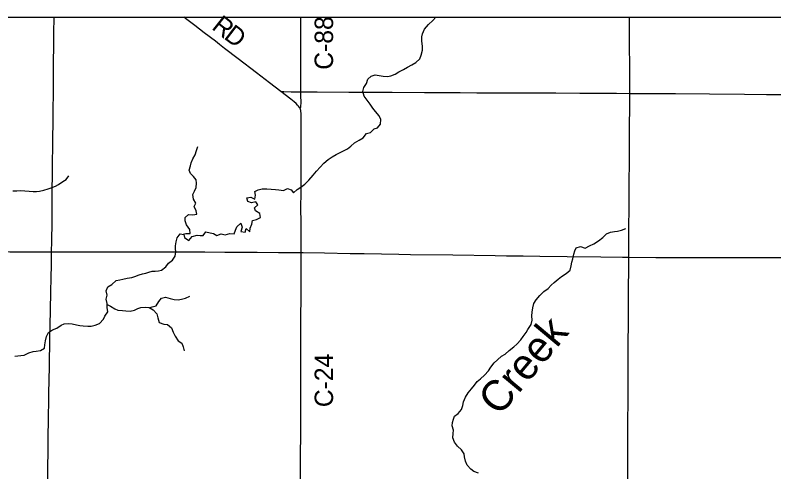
# Model space of a CAD drawing. Extents: x -87 to 2145, y -2128 to 440.
# Drawn here: x 58.4 to 120.1, y -862.2 to -825 of the extents above; entities that cross this region are included whole.
import ezdxf

# ---------------------------------------------------------------- set-up
doc = ezdxf.new("R2010")
doc.units = 0
for name, color, linetype in [('GM_X_County_Road', 7, 'Continuous'), ('GM_X_County_Road_Text', 7, 'Continuous'), ('GM_X_Minor_River', 7, 'Continuous'), ('GM_X_Minor_River_Text', 7, 'Continuous'), ('GM_X_Township_Road', 7, 'Continuous'), ('SC_Scratch1', 7, 'Continuous')]:
    doc.layers.add(name, color=color, linetype=linetype)

msp = doc.modelspace()

# ---------------------------------------------------------------- linework, layer by layer
at = {"layer": 'GM_X_County_Road'}
for points in [[(80.021, -831.241), (79.103, -830.536), (78.038, -829.715), (76.562, -828.592), (75.456, -827.743), (75.044, -827.417), (74.71, -827.153), (73.797, -826.457), (73.03, -825.866), (72.39, -825.38), (72.134, -825.188)], [(81.664, -831.259), (81.66, -830.859), (81.652, -829.841), (81.652, -829.021), (81.647, -828.053), (81.653, -827.299), (81.659, -825.594), (81.66, -825.188)], [(108.396, -831.389), (108.395, -830.683), (108.391, -829.863), (108.39, -829.174), (108.383, -827.484), (108.383, -826.188), (108.379, -825.482), (108.378, -825.188)], [(81.606, -832.658), (81.595, -832.632), (81.562, -832.571), (81.52, -832.502), (81.465, -832.424), (81.394, -832.336), (81.269, -832.21), (81.109, -832.07), (80.853, -831.867), (80.021, -831.241)], [(81.606, -832.658), (81.63, -832.566), (81.64, -832.526), (81.646, -832.499), (81.655, -832.434), (81.668, -832.336), (81.671, -832.235), (81.665, -831.466), (81.664, -831.259)], [(108.314, -844.71), (108.318, -844.249), (108.316, -843.576), (108.315, -843.412), (108.326, -842.822), (108.329, -842.084), (108.334, -840.951), (108.343, -840.213), (108.342, -839.557), (108.346, -839.196), (108.354, -838.507), (108.356, -838.081), (108.361, -837.507), (108.366, -836.49), (108.366, -835.998), (108.373, -835.423), (108.377, -834.915), (108.384, -834.046), (108.389, -832.504), (108.396, -831.421), (108.396, -831.389)], [(81.68, -844.335), (81.676, -843.744), (81.68, -843.154), (81.683, -842.579), (81.682, -841.989), (81.668, -840.611), (81.673, -839.529), (81.679, -838.348), (81.679, -837.364), (81.679, -835.576), (81.681, -834.756), (81.685, -833.214), (81.676, -833.002), (81.662, -832.861), (81.644, -832.771), (81.624, -832.703), (81.606, -832.658)], [(47.893, -844.128), (49.316, -844.15), (51.563, -844.171), (53.777, -844.214), (55.745, -844.241), (57.99, -844.265), (59.152, -844.266), (59.824, -844.267), (60.529, -844.272), (61.398, -844.278)], [(61.398, -844.278), (62.53, -844.273), (63.924, -844.274), (64.842, -844.273), (66.694, -844.281), (68.577, -844.277), (70.79, -844.275), (72.266, -844.278), (73.848, -844.281), (75.47, -844.292), (77.34, -844.3), (78.111, -844.302), (79.849, -844.319), (81.243, -844.336), (81.68, -844.335)], [(81.63, -862.97), (81.625, -861.313), (81.635, -860.493), (81.647, -859.427), (81.65, -857.967), (81.648, -856.408), (81.649, -855.391), (81.652, -854.505), (81.649, -853.357), (81.66, -851.733), (81.659, -850.88), (81.66, -849.928), (81.671, -847.632), (81.683, -845.926), (81.682, -844.728), (81.68, -844.335)], [(108.227, -862.884), (108.226, -861.9), (108.228, -860.882), (108.234, -860.193), (108.243, -859.308), (108.247, -858.258), (108.248, -857.585), (108.25, -856.929), (108.249, -856.585), (108.253, -856.093), (108.256, -854.928), (108.256, -854.304), (108.26, -853.369), (108.268, -852.254), (108.275, -851.565), (108.282, -850.236), (108.288, -849.219), (108.299, -847.907), (108.301, -847.054), (108.306, -845.856), (108.308, -845.331), (108.314, -844.71)]]:
    msp.add_lwpolyline(points, dxfattribs=at)
at = {"layer": 'GM_X_Minor_River'}
for points in [[(77.597, -839.83), (77.903, -839.988), (77.96, -839.678), (77.928, -839.366), (78.181, -839.222), (78.523, -839.159), (78.883, -839.157), (79.242, -839.176), (79.592, -839.194), (79.872, -839.22), (80.241, -839.279), (80.574, -839.126), (80.872, -839.233), (81.066, -839.489), (81.363, -839.205), (81.667, -839.021), (81.983, -838.777), (82.301, -838.444), (82.65, -838.05), (82.938, -837.716), (83.215, -837.401), (83.523, -837.057), (83.87, -836.764), (84.195, -836.561), (84.529, -836.358), (84.853, -836.185), (85.127, -836.051), (85.461, -835.888), (85.715, -835.683), (86.022, -835.419), (86.397, -835.197), (86.731, -835.004), (86.999, -834.659), (87.321, -834.576), (87.619, -834.262), (87.89, -834.198), (88.118, -833.882), (88.146, -833.512), (88.033, -833.208), (87.711, -832.85), (87.517, -832.594), (87.294, -832.268), (87.042, -831.941), (86.799, -831.615), (86.688, -831.241), (86.785, -830.922), (87.003, -830.596), (87.091, -830.237), (87.367, -829.993), (87.71, -829.88), (88.337, -829.985), (88.707, -830.013), (88.958, -829.959), (89.312, -829.817), (89.626, -829.643), (89.99, -829.451), (90.325, -829.268), (90.68, -829.056), (91.004, -828.873), (91.331, -828.589), (91.448, -828.291), (91.547, -827.882), (91.535, -827.541), (91.484, -827.148), (91.502, -826.798), (91.538, -826.538), (91.697, -826.18), (92.036, -825.777), (92.383, -825.474), (92.639, -825.188)], [(72.077, -842.846), (72.297, -842.789), (72.647, -842.777), (72.625, -842.455), (72.363, -842.078), (72.251, -841.754), (72.257, -841.483), (72.533, -841.229), (72.882, -841.277), (73.204, -841.204), (73.16, -840.932), (72.988, -840.587), (73.124, -840.329), (72.931, -839.994), (72.87, -839.621), (73.006, -839.343), (73.153, -839.036), (73.181, -838.685), (73.138, -838.413), (72.934, -838.137), (72.679, -837.891), (72.565, -837.637), (72.693, -837.289), (72.739, -837.029), (72.886, -836.711), (73.054, -836.374), (73.162, -836.046), (73.289, -835.717)], [(58.241, -839.323), (58.571, -839.311), (58.842, -839.297), (59.222, -839.316), (59.571, -839.334), (59.901, -839.372), (60.161, -839.368), (60.412, -839.333), (60.773, -839.261), (61.106, -839.139), (61.368, -839.064), (61.701, -838.942), (61.964, -838.797), (62.32, -838.545), (62.584, -838.38), (62.801, -838.084)], [(58.393, -852.764), (58.895, -852.715), (59.176, -852.662), (59.54, -852.499), (59.892, -852.387), (60.153, -852.343), (60.505, -852.291), (60.809, -852.117), (60.846, -851.827), (60.903, -851.507), (60.991, -851.158), (61.148, -850.841), (61.473, -850.627), (61.827, -850.485), (62.163, -850.242), (62.425, -850.138), (62.796, -850.096), (63.066, -850.122), (63.424, -850.211), (63.683, -850.257), (63.972, -850.303), (64.351, -850.322), (64.612, -850.318), (64.944, -850.236), (65.297, -850.103), (65.605, -849.759), (65.731, -849.501), (65.968, -849.165), (65.907, -848.793), (65.925, -848.462), (65.843, -848.109), (65.9, -847.789), (65.838, -847.447), (65.955, -847.128), (66.3, -846.935), (66.637, -846.612), (66.939, -846.539), (67.19, -846.494), (67.532, -846.422), (67.904, -846.35), (68.166, -846.276), (68.509, -846.153), (68.791, -846.069), (69.052, -846.005), (69.304, -845.921), (69.566, -845.856), (69.816, -845.842), (70.087, -845.828), (70.338, -845.754), (70.684, -845.501), (70.902, -845.185), (71.217, -844.941), (71.445, -844.615), (71.493, -844.275), (71.478, -844.024), (71.474, -843.773), (71.511, -843.463), (71.589, -843.144), (71.836, -842.808), (72.135, -842.855), (72.2, -843.108), (72.554, -843.346), (72.832, -843.022), (73.215, -842.91), (73.474, -842.956), (73.724, -842.942), (73.921, -842.645), (74.279, -842.734), (74.548, -842.79), (74.824, -842.947), (75.168, -842.804), (75.506, -842.903), (75.889, -842.771), (76.228, -842.799), (76.345, -842.521), (76.451, -842.232), (76.778, -841.949), (76.881, -842.272), (76.773, -842.611), (77.121, -842.669), (77.218, -842.38), (77.502, -842.657), (77.549, -842.338), (77.677, -842.019), (77.723, -841.729), (78.045, -841.647), (78.369, -841.483), (78.327, -841.151), (77.981, -840.943), (77.877, -840.69), (78.162, -840.465), (77.998, -840.211), (77.656, -840.283), (77.349, -840.176), (77.276, -839.873), (77.597, -839.83)], [(96.084, -862.282), (95.718, -862.134), (95.462, -861.957), (95.169, -861.63), (95.037, -861.306), (94.955, -860.943), (94.931, -860.692), (94.708, -860.386), (94.385, -860.088), (94.142, -859.761), (94.021, -859.387), (94.039, -859.047), (94.055, -858.766), (93.954, -858.413), (93.98, -858.143), (94.056, -857.884), (94.152, -857.625), (94.437, -857.411), (94.715, -857.096), (94.833, -856.758), (94.879, -856.478), (95.038, -856.101), (95.266, -855.735), (95.524, -855.42), (95.761, -855.105), (95.998, -854.819), (96.253, -854.604), (96.591, -854.291), (96.909, -853.947), (97.086, -853.651), (97.374, -853.296), (97.64, -853.051), (97.957, -852.758), (98.251, -852.584), (98.588, -852.301), (98.965, -851.999), (99.22, -851.774), (99.538, -851.42), (99.735, -851.154), (99.972, -850.838), (100.108, -850.581), (100.367, -850.186), (100.466, -849.827), (100.444, -849.465), (100.45, -849.184), (100.509, -848.815), (100.607, -848.476), (100.784, -848.169), (101.082, -847.825), (101.42, -847.491), (101.746, -847.248), (101.992, -846.983), (102.247, -846.768), (102.573, -846.505), (102.838, -846.29), (103.234, -846.039), (103.561, -845.775), (103.639, -845.416), (103.686, -845.116), (103.762, -844.847), (103.851, -844.468), (103.917, -844.199), (104.043, -843.941), (104.395, -843.849), (104.763, -843.967), (105.127, -843.785), (105.461, -843.622), (105.847, -843.381), (106.193, -843.108), (106.51, -842.804), (106.824, -842.661), (107.145, -842.618), (107.406, -842.594), (107.728, -842.511), (108.071, -842.369)], [(69.35, -848.824), (69.559, -848.746), (69.901, -848.654), (70.11, -848.307), (70.336, -848.042), (70.648, -847.958), (71.035, -848.068), (71.363, -848.155), (71.683, -848.183), (71.954, -848.129), (72.267, -848.036), (72.62, -847.873)], [(65.92, -848.551), (66.19, -848.689), (66.534, -848.918), (66.792, -849.004), (67.162, -849.042), (67.431, -849.069), (67.771, -849.096), (68.123, -849.014), (68.406, -848.88), (68.658, -848.806), (68.989, -848.763), (69.328, -848.811), (69.653, -848.999), (69.946, -849.307), (70.029, -849.65), (70.15, -850.014), (70.507, -850.163), (70.827, -850.17), (71.14, -850.458), (71.272, -850.802), (71.445, -851.137), (71.676, -851.514), (71.982, -851.701), (72.095, -852.005), (72.178, -852.318)]]:
    msp.add_lwpolyline(points, dxfattribs=at)
at = {"layer": 'GM_X_Township_Road'}
for points in [[(61.398, -844.278), (61.406, -843.411), (61.431, -841.853), (61.441, -840.738), (61.448, -839.607), (61.474, -837.639), (61.478, -837.115), (61.503, -835.591), (61.506, -835.099), (61.519, -833.689), (61.527, -832.885), (61.548, -831.212), (61.55, -830.671), (61.557, -828.883), (61.573, -827.505), (61.582, -826.488), (61.594, -825.188)], [(80.021, -831.241), (80.273, -831.245), (80.858, -831.254), (81.399, -831.257), (81.664, -831.259)], [(81.664, -831.259), (82.974, -831.267), (85.565, -831.281), (87.206, -831.292), (89.075, -831.301), (91.699, -831.312), (94.619, -831.326), (95.948, -831.336), (97.736, -831.343), (98.982, -831.345), (101.377, -831.341), (102.378, -831.348), (104.346, -831.359), (105.494, -831.363), (107.315, -831.373), (108.396, -831.389)], [(108.396, -831.389), (108.627, -831.393), (110.776, -831.4), (112.105, -831.407), (114.877, -831.435), (117.715, -831.459), (119.503, -831.48), (120.798, -831.483), (124.325, -831.503), (127.803, -831.535), (130.624, -831.556), (131.444, -831.558), (133.281, -831.561), (134.856, -831.566), (134.986, -831.567)], [(60.941, -872.951), (60.949, -872.31), (60.955, -871.539), (60.975, -870.752), (60.994, -868.883), (61.013, -867.784), (61.03, -866.358), (61.046, -865.26), (61.056, -864.408), (61.06, -863.801), (61.1, -861.882), (61.115, -860.39), (61.121, -859.817), (61.128, -858.964), (61.14, -858.275), (61.182, -855.784), (61.213, -853.603), (61.263, -851.297), (61.31, -849.067), (61.337, -847.478), (61.355, -846.445), (61.375, -845.264), (61.398, -844.278)], [(81.68, -844.335), (81.85, -844.337), (83.572, -844.358), (85.655, -844.398), (86.803, -844.422), (89.624, -844.464), (90.559, -844.479), (94.003, -844.528), (97.464, -844.574), (98.382, -844.587), (99.727, -844.607), (101.071, -844.625), (103.302, -844.654), (106.041, -844.689), (107.796, -844.707), (108.314, -844.71)], [(108.314, -844.71), (110.502, -844.724), (111.371, -844.729), (114.012, -844.735), (115.882, -844.736), (117.506, -844.739), (118.851, -844.74), (121.377, -844.74), (122.936, -844.744), (123.821, -844.749), (124.411, -844.75), (126.576, -844.761), (127.741, -844.763), (129.791, -844.776), (132.071, -844.785), (133.121, -844.792), (134.335, -844.799), (134.597, -844.795), (134.88, -844.79)]]:
    msp.add_lwpolyline(points, dxfattribs=at)
at = {"layer": 'SC_Scratch1'}
msp.add_lwpolyline([(-21.617, -825.188), (230.183, -825.188), (230.183, -1245.188), (-21.617, -1245.188)], close=True, dxfattribs=at)

# ---------------------------------------------------------------- texts
at = {"layer": 'GM_X_County_Road_Text'}
for s, rotation, p in [('R', 321.59682, (74.335, -826.103)), ('C-88', 90, (84.275, -829.469)), ('D', 322.67914, (75.325, -826.887)), ('C-24', 90, (84.275, -856.903))]:
    msp.add_text(s, height=1.5, rotation=rotation, dxfattribs=at).set_placement(p)
at = {"layer": 'GM_X_Minor_River_Text'}
msp.add_text('Creek', height=2.5009, rotation=50.08056, dxfattribs=at).set_placement((97.795, -857.708))

doc.saveas('drawing.dxf')
